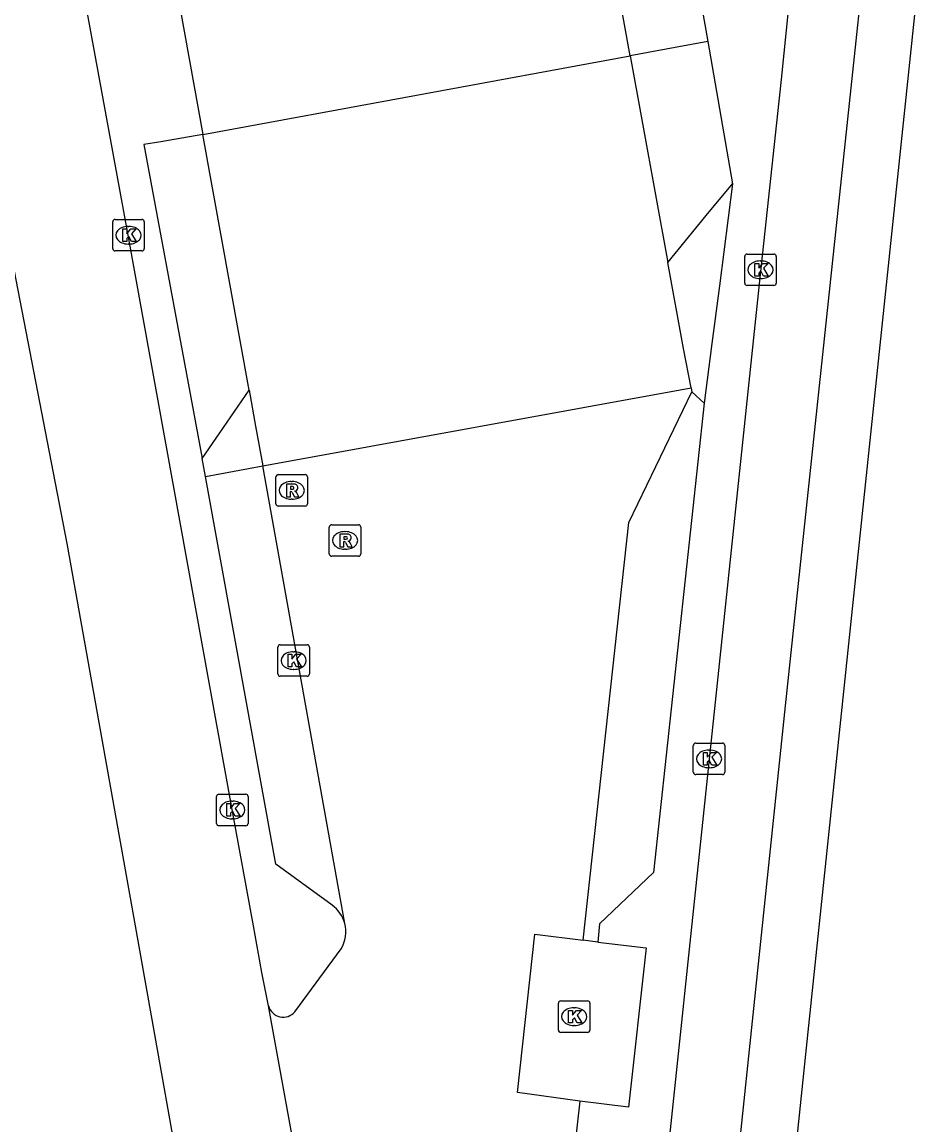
# Model space of a CAD drawing. Extents: x 163010 to 163853, y 382793 to 383982.
# Drawn here: x 163164.16 to 163192.69, y 383425.95 to 383460.97 of the extents above; entities that cross this region are included whole.
import ezdxf

# ---------------------------------------------------------------- set-up
doc = ezdxf.new("R2010")
doc.units = 0
for name, color, linetype in [('IMGEO_Fietspad_open', 7, 'Continuous'), ('IMGEO_Kolk', 7, 'Continuous'), ('IMGEO_Parkeervlak_gesloten', 7, 'Continuous'), ('IMGEO_Parkeervlak_open', 7, 'Continuous'), ('IMGEO_Rijbaan_lokaal_gesloten', 7, 'Continuous'), ('IMGEO_Rijbaan_lokaal_open', 7, 'Continuous'), ('IMGEO_Rijbaan_regionaal_gesloten', 7, 'Continuous'), ('IMGEO_Rioolput', 7, 'Continuous'), ('IMGEO_Verkeerseiland_gesloten', 7, 'Continuous'), ('IMGEO_Verkeerseiland_open', 7, 'Continuous'), ('IMGEO_Voetpad_open', 7, 'Continuous')]:
    doc.layers.add(name, color=color, linetype=linetype)

msp = doc.modelspace()

# ---------------------------------------------------------------- linework, layer by layer
at = {"layer": 'IMGEO_Fietspad_open'}
for points in [[(163185.557, 383412.154), (163188.395, 383439.26), (163190.472, 383458.886), (163190.93, 383463.173)], [(163188.658, 383463.128), (163188.255, 383459.147), (163187.585, 383452.958), (163184.35, 383422.172), (163183.489, 383413.791)]]:
    msp.add_lwpolyline(points, dxfattribs=at)
at = {"layer": 'IMGEO_Kolk'}
for p, q in [((163167.034, 383453.775), (163167.034, 383454.627)), ((163167.109, 383454.701), (163167.961, 383454.701)), ((163167.522, 383454.481), (163167.547, 383454.481)), ((163168.035, 383454.627), (163168.035, 383453.775)), ((163167.961, 383453.701), (163167.109, 383453.701)), ((163167.545, 383453.921), (163167.52, 383453.921)), ((163187.099, 383452.678), (163187.099, 383453.53)), ((163187.174, 383453.604), (163188.026, 383453.604)), ((163187.587, 383453.384), (163187.612, 383453.384)), ((163188.1, 383453.53), (163188.1, 383452.678)), ((163187.61, 383452.824), (163187.585, 383452.824)), ((163188.026, 383452.604), (163187.174, 383452.604)), ((163172.278, 383440.269), (163172.278, 383441.121)), ((163172.353, 383441.195), (163173.205, 383441.195)), ((163173.279, 383441.121), (163173.279, 383440.269)), ((163172.766, 383440.975), (163172.791, 383440.975)), ((163172.789, 383440.415), (163172.764, 383440.415)), ((163173.205, 383440.195), (163172.353, 383440.195)), ((163185.466, 383437.147), (163185.466, 383437.999)), ((163185.541, 383438.073), (163186.393, 383438.073)), ((163186.467, 383437.999), (163186.467, 383437.147)), ((163185.954, 383437.853), (163185.979, 383437.853)), ((163185.977, 383437.293), (163185.952, 383437.293)), ((163186.393, 383437.073), (163185.541, 383437.073)), ((163170.331, 383435.525), (163170.331, 383436.377)), ((163170.406, 383436.451), (163171.258, 383436.451)), ((163170.819, 383436.231), (163170.844, 383436.231)), ((163171.332, 383436.377), (163171.332, 383435.525)), ((163170.842, 383435.671), (163170.817, 383435.671)), ((163171.258, 383435.451), (163170.406, 383435.451)), ((163181.258, 383429.888), (163182.11, 383429.888)), ((163181.183, 383428.962), (163181.183, 383429.814)), ((163181.671, 383429.668), (163181.696, 383429.668)), ((163182.184, 383429.814), (163182.184, 383428.962)), ((163182.11, 383428.888), (163181.258, 383428.888)), ((163181.694, 383429.108), (163181.669, 383429.108))]:
    msp.add_line(p, q, dxfattribs=at)
for points in [[(163167.034, 383453.775), (163167.034, 383454.627)], [(163167.109, 383454.701), (163167.961, 383454.701)], [(163167.355, 383454.401), (163167.478, 383454.401), (163167.478, 383454.25), (163167.608, 383454.401), (163167.772, 383454.401), (163167.626, 383454.25), (163167.779, 383454.001), (163167.627, 383454.001), (163167.542, 383454.165), (163167.478, 383454.098), (163167.478, 383454.001), (163167.355, 383454.001), (163167.355, 383454.401)], [(163168.035, 383454.627), (163168.035, 383453.775)], [(163167.961, 383453.701), (163167.109, 383453.701)], [(163187.099, 383452.678), (163187.099, 383453.53)], [(163187.174, 383453.604), (163188.026, 383453.604)], [(163188.1, 383453.53), (163188.1, 383452.678)], [(163187.42, 383453.304), (163187.543, 383453.304), (163187.543, 383453.153), (163187.673, 383453.304), (163187.837, 383453.304), (163187.691, 383453.153), (163187.844, 383452.904), (163187.692, 383452.904), (163187.607, 383453.068), (163187.543, 383453.001), (163187.543, 383452.904), (163187.42, 383452.904), (163187.42, 383453.304)], [(163188.026, 383452.604), (163187.174, 383452.604)], [(163172.278, 383440.269), (163172.278, 383441.121)], [(163172.353, 383441.195), (163173.205, 383441.195)], [(163173.279, 383441.121), (163173.279, 383440.269)], [(163172.599, 383440.895), (163172.722, 383440.895), (163172.722, 383440.744), (163172.852, 383440.895), (163173.016, 383440.895), (163172.87, 383440.744), (163173.023, 383440.495), (163172.871, 383440.495), (163172.786, 383440.659), (163172.722, 383440.592), (163172.722, 383440.495), (163172.599, 383440.495), (163172.599, 383440.895)], [(163173.205, 383440.195), (163172.353, 383440.195)], [(163185.466, 383437.147), (163185.466, 383437.999)], [(163185.541, 383438.073), (163186.393, 383438.073)], [(163186.467, 383437.999), (163186.467, 383437.147)], [(163185.787, 383437.773), (163185.91, 383437.773), (163185.91, 383437.622), (163186.04, 383437.773), (163186.204, 383437.773), (163186.058, 383437.622), (163186.211, 383437.373), (163186.059, 383437.373), (163185.974, 383437.537), (163185.91, 383437.47), (163185.91, 383437.373), (163185.787, 383437.373), (163185.787, 383437.773)], [(163186.393, 383437.073), (163185.541, 383437.073)], [(163170.331, 383435.525), (163170.331, 383436.377)], [(163170.406, 383436.451), (163171.258, 383436.451)], [(163171.332, 383436.377), (163171.332, 383435.525)], [(163170.652, 383436.151), (163170.775, 383436.151), (163170.775, 383436), (163170.905, 383436.151), (163171.069, 383436.151), (163170.923, 383436), (163171.076, 383435.751), (163170.924, 383435.751), (163170.839, 383435.915), (163170.775, 383435.848), (163170.775, 383435.751), (163170.652, 383435.751), (163170.652, 383436.151)], [(163171.258, 383435.451), (163170.406, 383435.451)], [(163181.258, 383429.888), (163182.11, 383429.888)], [(163181.183, 383428.962), (163181.183, 383429.814)], [(163181.504, 383429.588), (163181.627, 383429.588), (163181.627, 383429.437), (163181.757, 383429.588), (163181.921, 383429.588), (163181.775, 383429.437), (163181.928, 383429.188), (163181.776, 383429.188), (163181.691, 383429.352), (163181.627, 383429.285), (163181.627, 383429.188), (163181.504, 383429.188), (163181.504, 383429.588)], [(163182.184, 383429.814), (163182.184, 383428.962)], [(163182.11, 383428.888), (163181.258, 383428.888)]]:
    msp.add_lwpolyline(points, dxfattribs=at)
for centre, start, end in [((163167.111, 383454.625), 91.552, 178.448), ((163167.111, 383454.625), 91.552, 178.448), ((163167.959, 383454.625), 1.552, 88.448), ((163167.959, 383454.625), 1.552, 88.448), ((163167.111, 383453.777), 181.552, 268.448), ((163167.111, 383453.777), 181.552, 268.448), ((163167.959, 383453.777), 271.552, 358.448), ((163167.959, 383453.777), 271.552, 358.448), ((163187.176, 383453.528), 91.552, 178.448), ((163187.176, 383453.528), 91.552, 178.448), ((163188.024, 383453.528), 1.552, 88.448), ((163188.024, 383453.528), 1.552, 88.448), ((163187.176, 383452.68), 181.552, 268.448), ((163187.176, 383452.68), 181.552, 268.448), ((163188.024, 383452.68), 271.552, 358.448), ((163188.024, 383452.68), 271.552, 358.448), ((163172.355, 383441.119), 91.552, 178.448), ((163172.355, 383441.119), 91.552, 178.448), ((163173.203, 383441.119), 1.552, 88.448), ((163173.203, 383441.119), 1.552, 88.448), ((163172.355, 383440.271), 181.552, 268.448), ((163172.355, 383440.271), 181.552, 268.448), ((163173.203, 383440.271), 271.552, 358.448), ((163173.203, 383440.271), 271.552, 358.448), ((163185.543, 383437.997), 91.552, 178.448), ((163185.543, 383437.997), 91.552, 178.448), ((163186.391, 383437.997), 1.552, 88.448), ((163186.391, 383437.997), 1.552, 88.448), ((163185.543, 383437.149), 181.552, 268.448), ((163185.543, 383437.149), 181.552, 268.448), ((163186.391, 383437.149), 271.552, 358.448), ((163186.391, 383437.149), 271.552, 358.448), ((163170.408, 383436.375), 91.552, 178.448), ((163170.408, 383436.375), 91.552, 178.448), ((163171.256, 383436.375), 1.552, 88.448), ((163171.256, 383436.375), 1.552, 88.448), ((163170.408, 383435.527), 181.552, 268.448), ((163170.408, 383435.527), 181.552, 268.448), ((163171.256, 383435.527), 271.552, 358.448), ((163171.256, 383435.527), 271.552, 358.448), ((163181.26, 383429.812), 91.552, 178.448), ((163181.26, 383429.812), 91.552, 178.448), ((163182.108, 383429.812), 1.552, 88.448), ((163182.108, 383429.812), 1.552, 88.448), ((163181.26, 383428.964), 181.552, 268.448), ((163181.26, 383428.964), 181.552, 268.448), ((163182.108, 383428.964), 271.552, 358.448), ((163182.108, 383428.964), 271.552, 358.448)]:
    msp.add_arc(centre, 0.0765, start, end, dxfattribs=at)
for centre, major_axis, ratio, start_param, end_param in [((163167.521, 383454.201), (-0.387, 0.002), 0.722429, 4.712389, 7.853982), ((163167.546, 383454.201), (-0.39, 0.002), 0.717154, 1.570796, 4.712389), ((163187.586, 383453.104), (-0.387, 0.002), 0.722429, 4.712389, 7.853982), ((163187.611, 383453.104), (-0.39, 0.002), 0.717154, 1.570796, 4.712389), ((163172.765, 383440.695), (-0.387, 0.002), 0.722429, 4.712389, 7.853982), ((163172.79, 383440.695), (-0.39, 0.002), 0.717154, 1.570796, 4.712389), ((163185.953, 383437.573), (-0.387, 0.002), 0.722429, 4.712389, 7.853982), ((163185.978, 383437.573), (-0.39, 0.002), 0.717154, 1.570796, 4.712389), ((163170.818, 383435.951), (-0.387, 0.002), 0.722429, 4.712389, 7.853982), ((163170.843, 383435.951), (-0.39, 0.002), 0.717154, 1.570796, 4.712389), ((163181.67, 383429.388), (-0.387, 0.002), 0.722429, 4.712389, 7.853982), ((163181.695, 383429.388), (-0.39, 0.002), 0.717154, 1.570796, 4.712389)]:
    msp.add_ellipse(centre, major_axis=major_axis, ratio=ratio, start_param=start_param, end_param=end_param, dxfattribs=at)
at = {"layer": 'IMGEO_Parkeervlak_gesloten'}
for points in [[(163185.922, 383460.347), (163184.89, 383460.157), (163183.464, 383459.894)], [(163185.922, 383460.347), (163186.71, 383455.835)], [(163184.653, 383453.336), (163185.879, 383454.826), (163186.71, 383455.835)], [(163169.872, 383447.113), (163170.436, 383447.931), (163171.367, 383449.283)], [(163169.976, 383446.54), (163169.872, 383447.113)], [(163169.976, 383446.54), (163171.799, 383446.873)]]:
    msp.add_lwpolyline(points, dxfattribs=at)
at = {"layer": 'IMGEO_Parkeervlak_open'}
for points in [[(163185.534, 383462.571), (163185.922, 383460.347)], [(163185.42, 383449.226), (163185.812, 383448.867)], [(163185.812, 383448.867), (163184.197, 383433.964), (163182.487, 383432.334), (163182.437, 383431.754)], [(163173.996, 383432.929), (163172.21, 383434.225), (163169.976, 383446.54)]]:
    msp.add_lwpolyline(points, dxfattribs=at)
msp.add_arc((163173.376, 383432.064), 1.065, 15.5888, 54.3553, dxfattribs=at)
at = {"layer": 'IMGEO_Rijbaan_lokaal_gesloten'}
for points in [[(163169.9, 383457.398), (163183.464, 383459.894)], [(163183.464, 383459.894), (163184.653, 383453.336)], [(163171.367, 383449.283), (163169.9, 383457.398)], [(163185.395, 383449.355), (163185.157, 383450.602), (163184.653, 383453.336)], [(163171.367, 383449.283), (163171.572, 383448.137), (163171.799, 383446.873)], [(163171.799, 383446.873), (163185.395, 383449.355)]]:
    msp.add_lwpolyline(points, dxfattribs=at)
at = {"layer": 'IMGEO_Rijbaan_lokaal_open'}
for points in [[(163167.011, 383467.794), (163168.544, 383464.888), (163168.773, 383463.657), (163169.032, 383462.218), (163169.9, 383457.398)], [(163183.464, 383459.894), (163182.634, 383464.47)], [(163181.973, 383431.812), (163183.421, 383445.074), (163185.42, 383449.226)], [(163185.395, 383449.355), (163185.42, 383449.226)], [(163174.401, 383432.35), (163171.799, 383446.873)], [(163181.865, 383426.705), (163179.88, 383426.974), (163180.433, 383432.004), (163181.973, 383431.812)], [(163172.813, 383429.539), (163174.291, 383431.537)], [(163181.865, 383426.705), (163180.676, 383416.177), (163180.283, 383414.098)]]:
    msp.add_lwpolyline(points, dxfattribs=at)
for centre, radius, start, end in [((163173.297, 383432.085), 1.135, 331.107, 13.4822), ((163172.448, 383429.853), 0.482, 195.2835, 319.3229)]:
    msp.add_arc(centre, radius, start, end, dxfattribs=at)
at = {"layer": 'IMGEO_Rijbaan_regionaal_gesloten'}
for points in [[(163186.341, 383296.644), (163186.215, 383301.895), (163185.236, 383313.83), (163184.039, 383325.745), (163182.032, 383341.64), (163179.185, 383361.372), (163176.149, 383381.221), (163173.105, 383401.129), (163170.496, 383416.864), (163167.702, 383432.568), (163165.593, 383444.417), (163163.278, 383456.29), (163160.943, 383468.26), (163153.991, 383500.14), (163134.503, 383591.15)], [(163171.983, 383429.726), (163171.766, 383430.793), (163171.505, 383432.274), (163170.828, 383435.961), (163167.525, 383454.201), (163165.174, 383467.027)], [(163177.079, 383401.685), (163171.983, 383429.726)]]:
    msp.add_lwpolyline(points, dxfattribs=at)
at = {"layer": 'IMGEO_Rioolput'}
for p, q in [((163172.216, 383445.673), (163172.216, 383446.525)), ((163172.291, 383446.599), (163173.143, 383446.599)), ((163172.704, 383446.379), (163172.729, 383446.379)), ((163173.217, 383446.525), (163173.217, 383445.673)), ((163172.727, 383445.819), (163172.702, 383445.819)), ((163173.143, 383445.599), (163172.291, 383445.599)), ((163173.91, 383444.083), (163173.91, 383444.935)), ((163173.985, 383445.009), (163174.837, 383445.009)), ((163174.911, 383444.935), (163174.911, 383444.083)), ((163174.398, 383444.789), (163174.423, 383444.789)), ((163174.421, 383444.229), (163174.396, 383444.229)), ((163174.837, 383444.009), (163173.985, 383444.009))]:
    msp.add_line(p, q, dxfattribs=at)
for points in [[(163172.216, 383445.673), (163172.216, 383446.525)], [(163172.291, 383446.599), (163173.143, 383446.599)], [(163173.217, 383446.525), (163173.217, 383445.673)], [(163172.805, 383446.297), (163172.553, 383446.299), (163172.553, 383445.899)], [(163172.553, 383445.899), (163172.677, 383445.899), (163172.677, 383446.061), (163172.688, 383446.061)], [(163172.731, 383446.218), (163172.677, 383446.218), (163172.677, 383446.137)], [(163172.677, 383446.137), (163172.729, 383446.137)], [(163172.735, 383446.032), (163172.806, 383445.899), (163172.946, 383445.899), (163172.881, 383446.025)], [(163173.143, 383445.599), (163172.291, 383445.599)], [(163173.91, 383444.083), (163173.91, 383444.935)], [(163173.985, 383445.009), (163174.837, 383445.009)], [(163174.911, 383444.935), (163174.911, 383444.083)], [(163174.499, 383444.707), (163174.247, 383444.709), (163174.247, 383444.309)], [(163174.425, 383444.628), (163174.371, 383444.628), (163174.371, 383444.547)], [(163174.247, 383444.309), (163174.371, 383444.309), (163174.371, 383444.471), (163174.382, 383444.471)], [(163174.371, 383444.547), (163174.423, 383444.547)], [(163174.429, 383444.442), (163174.5, 383444.309), (163174.64, 383444.309), (163174.575, 383444.435)], [(163174.837, 383444.009), (163173.985, 383444.009)]]:
    msp.add_lwpolyline(points, dxfattribs=at)
for centre, radius, start, end in [((163172.293, 383446.523), 0.0765, 91.552, 178.448), ((163172.293, 383446.523), 0.0765, 91.552, 178.448), ((163173.141, 383446.523), 0.0765, 1.552, 88.448), ((163173.141, 383446.523), 0.0765, 1.552, 88.448), ((163172.687, 383446.008), 0.0533, 26.0293, 88.6989), ((163172.713, 383446.326), 0.19, 274.7715, 282.9687), ((163172.737, 383446.122), 0.0964, 77.0061, 93.1865), ((163172.751, 383446.179), 0.0378, 276.6634, 79.6772), ((163172.804, 383446.187), 0.109, 350.3612, 89.416), ((163172.802, 383446.187), 0.112, 277.5842, 350.9817), ((163172.786, 383445.972), 0.108, 29.5134, 73.7905), ((163172.293, 383445.675), 0.0765, 181.552, 268.448), ((163172.293, 383445.675), 0.0765, 181.552, 268.448), ((163173.141, 383445.675), 0.0765, 271.552, 358.448), ((163173.141, 383445.675), 0.0765, 271.552, 358.448), ((163173.987, 383444.933), 0.0765, 91.552, 178.448), ((163173.987, 383444.933), 0.0765, 91.552, 178.448), ((163174.835, 383444.933), 0.0765, 1.552, 88.448), ((163174.835, 383444.933), 0.0765, 1.552, 88.448), ((163174.431, 383444.532), 0.0964, 77.0061, 93.1865), ((163174.445, 383444.589), 0.0378, 276.6634, 79.6772), ((163174.498, 383444.597), 0.109, 350.3612, 89.416), ((163174.381, 383444.418), 0.0533, 26.0293, 88.6989), ((163174.407, 383444.736), 0.19, 274.7715, 282.9687), ((163174.496, 383444.597), 0.112, 277.5842, 350.9817), ((163174.48, 383444.382), 0.108, 29.5134, 73.7905), ((163173.987, 383444.085), 0.0765, 181.552, 268.448), ((163173.987, 383444.085), 0.0765, 181.552, 268.448), ((163174.835, 383444.085), 0.0765, 271.552, 358.448), ((163174.835, 383444.085), 0.0765, 271.552, 358.448)]:
    msp.add_arc(centre, radius, start, end, dxfattribs=at)
for centre, major_axis, ratio, start_param, end_param in [((163172.703, 383446.099), (-0.387, 0.002), 0.722429, 4.712389, 7.853982), ((163172.728, 383446.099), (-0.39, 0.002), 0.717154, 1.570796, 4.712389), ((163174.397, 383444.509), (-0.387, 0.002), 0.722429, 4.712389, 7.853982), ((163174.422, 383444.509), (-0.39, 0.002), 0.717154, 1.570796, 4.712389)]:
    msp.add_ellipse(centre, major_axis=major_axis, ratio=ratio, start_param=start_param, end_param=end_param, dxfattribs=at)
at = {"layer": 'IMGEO_Verkeerseiland_gesloten'}
msp.add_lwpolyline([(163169.9, 383457.398), (163168.562, 383457.169), (163168.026, 383457.078), (163169.872, 383447.113)], dxfattribs=at)
at = {"layer": 'IMGEO_Verkeerseiland_open'}
msp.add_lwpolyline([(163186.71, 383455.835), (163186.293, 383452.597), (163186.057, 383450.765), (163185.812, 383448.867)], dxfattribs=at)
at = {"layer": 'IMGEO_Voetpad_open'}
for points in [[(163187.352, 383411.812), (163188.078, 383418.927), (163189.039, 383428.197), (163190.382, 383441.02), (163192.496, 383461.197), (163192.692, 383462.842)], [(163182.437, 383431.754), (163183.965, 383431.572), (163183.41, 383426.518), (163181.865, 383426.705)], [(163182.437, 383431.754), (163181.973, 383431.812)]]:
    msp.add_lwpolyline(points, dxfattribs=at)

doc.saveas('drawing.dxf')
